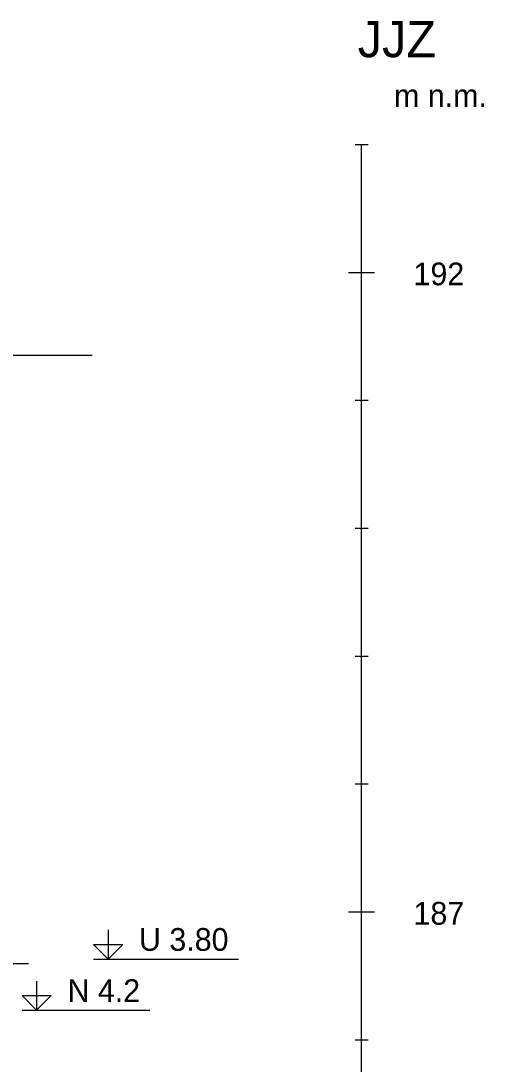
# Model space of a CAD drawing. Extents: x 3042 to 4120, y 576 to 2694.
# Drawn here: x 3338.46 to 3356.58, y 2279.07 to 2319.86 of the extents above; entities that cross this region are included whole.
import ezdxf

# ---------------------------------------------------------------- set-up
doc = ezdxf.new("R2010")
doc.units = 0
for name, color, linetype in [('19', 7, 'Continuous'), ('20', 7, 'Continuous'), ('21', 7, 'Continuous'), ('61', 7, 'Continuous'), ('HPV', 7, 'Continuous'), ('rozhraní', 7, 'Continuous')]:
    doc.layers.add(name, color=color, linetype=linetype)

msp = doc.modelspace()

# ---------------------------------------------------------------- linework, layer by layer
at = {"layer": '19'}
for p, q in [((3351.533, 2315.022), (3352.041, 2315.022)), ((3351.279, 2310.022), (3352.295, 2310.022)), ((3351.533, 2305.022), (3352.041, 2305.022)), ((3351.533, 2300.022), (3352.041, 2300.022)), ((3351.533, 2295.022), (3352.041, 2295.022)), ((3351.533, 2290.022), (3352.041, 2290.022)), ((3351.279, 2285.022), (3352.295, 2285.022)), ((3351.533, 2280.022), (3352.041, 2280.022))]:
    msp.add_line(p, q, dxfattribs=at)
at = {"layer": '21'}
msp.add_line((3351.787, 2260.022), (3351.787, 2315.022), dxfattribs=at)
at = {"layer": '61'}
for p, q in [((3341.304, 2283.172), (3346.976, 2283.172)), ((3338.51, 2281.172), (3343.505, 2281.172))]:
    msp.add_line(p, q, dxfattribs=at)
for points in [[(3341.875, 2284.315), (3341.875, 2283.172), (3341.304, 2283.743), (3342.447, 2283.743), (3341.875, 2283.172)], [(3339.081, 2282.315), (3339.081, 2281.172), (3338.51, 2281.743), (3339.653, 2281.743), (3339.081, 2281.172)]]:
    msp.add_lwpolyline(points, dxfattribs=at)
at = {"layer": 'HPV'}
msp.add_spline([(3222.663, 2287.39), (3230.667, 2287.39), (3329.737, 2282.999), (3338.765, 2282.999)], degree=3, dxfattribs=at)
at = {"layer": 'rozhraní'}
msp.add_spline([(3224.62, 2306.931), (3230.667, 2306.972), (3329.734, 2306.789), (3341.25, 2306.789)], degree=3, dxfattribs=at)

# ---------------------------------------------------------------- texts
at = {"layer": '19'}
for s, p in [('m n.m.', (3353.057, 2316.489)), ('192', (3353.819, 2309.52)), ('187', (3353.819, 2284.52))]:
    msp.add_text(s, height=0.889, dxfattribs=at).set_placement(p)
at = {"layer": '20'}
msp.add_text('JJZ', height=1.4224, dxfattribs=at).set_placement((3351.639, 2318.436))
at = {"layer": '61'}
for s, p in [('U 3.80', (3343.082, 2283.496)), ('N 4.2', (3340.288, 2281.496))]:
    msp.add_text(s, height=0.889, dxfattribs=at).set_placement(p)

doc.saveas('drawing.dxf')
